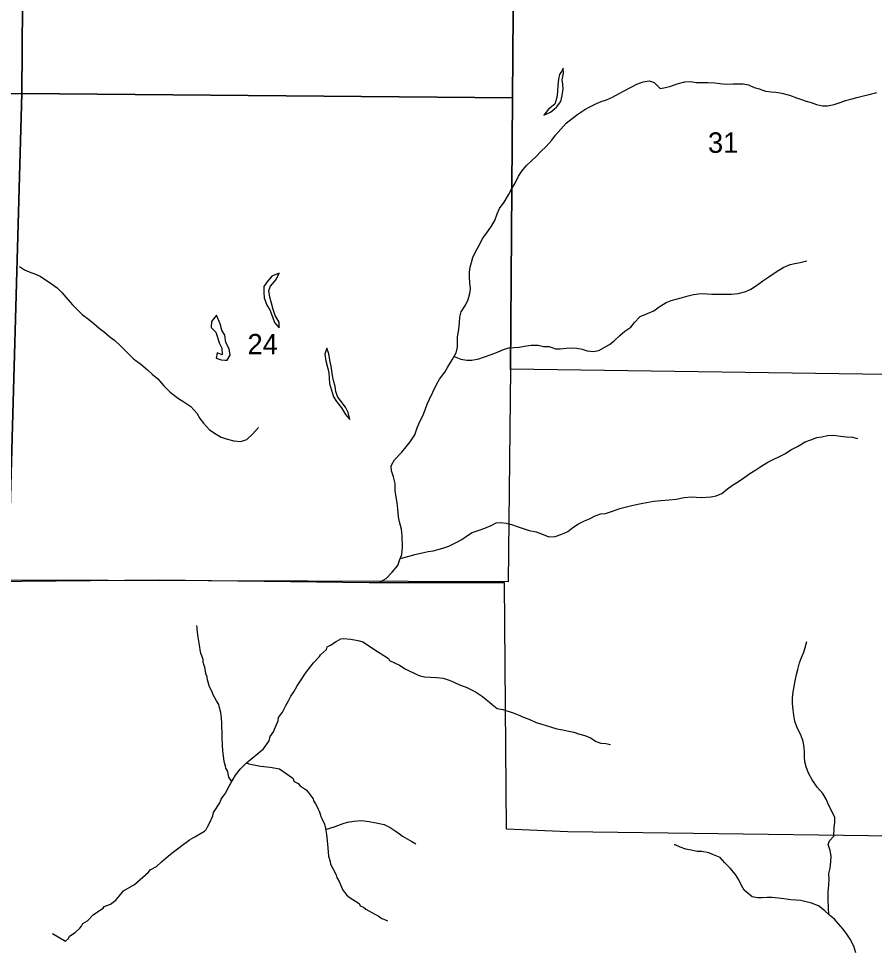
# Model space of a CAD drawing. Extents: x -10 to 158, y 8 to 33.
# Drawn here: x 5.456 to 7.212, y 16.648 to 18.554 of the extents above; entities that cross this region are included whole.
import ezdxf

# ---------------------------------------------------------------- set-up
doc = ezdxf.new("R2010")
doc.units = 0
for name, color, linetype in [('GM_X_Corporation', 7, 'Continuous'), ('GM_X_Minor_Lake', 7, 'Continuous'), ('GM_X_Minor_River', 7, 'Continuous'), ('GM_X_Section_Text', 7, 'Continuous')]:
    doc.layers.add(name, color=color, linetype=linetype)

msp = doc.modelspace()

# ---------------------------------------------------------------- linework, layer by layer
at = {"layer": 'GM_X_Corporation'}
for points in [[(5.4696, 19.3951), (5.4623, 18.3997), (4.4097, 18.3961), (4.4084, 19.4053)], [(6.4758, 19.3913), (6.4726, 18.8258), (6.4692, 18.3911), (5.4623, 18.3997), (5.4696, 19.3951)], [(7.3418, 18.8315), (7.332, 17.8222), (6.4651, 17.8343), (6.4692, 18.3911), (6.4726, 18.8258)], [(4.4097, 18.3961), (5.4623, 18.3997), (5.4343, 17.4017), (4.3969, 17.4191)], [(6.4692, 18.3911), (6.4651, 17.8343), (6.4606, 17.3985), (5.4343, 17.4017), (5.4623, 18.3997)]]:
    msp.add_lwpolyline(points, close=True, dxfattribs=at)
msp.add_lwpolyline([(2.1, 14.1), (8.9, 14.1), (8.9, 16.8499), (8.7964, 16.8517), (8.7214, 16.8529), (7.8171, 16.8692), (6.5825, 16.8858), (6.4571, 16.891), (6.4525, 17.3965), (6.1753, 17.3961), (5.7441, 17.4016), (5.3204, 17.3974)], dxfattribs=at)
at = {"layer": 'GM_X_Minor_Lake'}
for points in [[(6.5334, 18.3552), (6.5469, 18.3618), (6.5597, 18.3718), (6.5687, 18.3833), (6.5715, 18.3959), (6.5729, 18.4092), (6.5724, 18.4187), (6.5715, 18.4282), (6.5736, 18.4415), (6.5734, 18.4521), (6.5697, 18.4453)], [(6.5697, 18.4453), (6.566, 18.4388), (6.5639, 18.4289), (6.5625, 18.4171), (6.5616, 18.4038), (6.5602, 18.3916), (6.5558, 18.3779), (6.5434, 18.3675), (6.5334, 18.3552)], [(5.9905, 18.0311), (5.975, 18.0252), (5.9657, 18.0137), (5.959, 18.0037), (5.9588, 17.9916), (5.9597, 17.9806), (5.9648, 17.9658), (5.9714, 17.956), (5.9769, 17.9417), (5.9805, 17.9303), (5.9901, 17.9191), (5.9902, 17.927)], [(5.9902, 17.927), (5.9903, 17.9308), (5.9822, 17.9444), (5.9782, 17.9565), (5.9746, 17.9697), (5.971, 17.9822), (5.9694, 17.9955), (5.9726, 18.005), (5.9839, 18.0181), (5.9905, 18.0311)], [(5.8615, 17.9451), (5.8518, 17.9321), (5.8505, 17.9199), (5.8604, 17.9105), (5.864, 17.9003), (5.8672, 17.8882), (5.8726, 17.8773), (5.8732, 17.864), (5.8633, 17.8677), (5.8611, 17.857), (5.8711, 17.8533), (5.8786, 17.853)], [(5.8786, 17.853), (5.884, 17.8527), (5.8899, 17.8631), (5.8878, 17.8763), (5.8812, 17.8892), (5.8787, 17.9043), (5.8725, 17.9141), (5.869, 17.9274), (5.8615, 17.9451)], [(6.1356, 17.7311), (6.132, 17.7455), (6.1265, 17.7568), (6.1173, 17.7684), (6.1103, 17.7786), (6.1068, 17.7884), (6.1055, 17.7987), (6.1019, 17.8111), (6.0995, 17.8214), (6.0986, 17.8312), (6.097, 17.8407), (6.0942, 17.8528), (6.0921, 17.8657), (6.0881, 17.8774), (6.0854, 17.8691)], [(6.0854, 17.8691), (6.0841, 17.8652), (6.0862, 17.8512), (6.0906, 17.8361), (6.0922, 17.8266), (6.094, 17.8053), (6.0976, 17.7913), (6.102, 17.7777), (6.1082, 17.7679), (6.1186, 17.7552), (6.1264, 17.7412), (6.1356, 17.7311)]]:
    msp.add_lwpolyline(points, dxfattribs=at)
at = {"layer": 'GM_X_Minor_River'}
for points in [[(6.1974, 17.3982), (6.2097, 17.4051), (6.2224, 17.4182), (6.2336, 17.4316), (6.238, 17.4438), (6.242, 17.4545), (6.2434, 17.4697), (6.2431, 17.4925), (6.2414, 17.5061), (6.2374, 17.5213), (6.2353, 17.5315), (6.234, 17.5471), (6.2323, 17.5607), (6.2303, 17.5721), (6.2286, 17.5857), (6.2284, 17.6001), (6.2252, 17.6138), (6.2208, 17.6262), (6.2203, 17.6361), (6.2274, 17.6487), (6.2419, 17.6645), (6.2509, 17.6749), (6.2595, 17.6856), (6.2688, 17.6998), (6.2739, 17.7143), (6.2794, 17.7269), (6.2854, 17.7387), (6.2897, 17.7513), (6.2942, 17.7624), (6.2986, 17.7727), (6.306, 17.7876), (6.3133, 17.8033), (6.3197, 17.8136), (6.3301, 17.8285), (6.3357, 17.8381), (6.3453, 17.8534), (6.3539, 17.868), (6.3567, 17.8794), (6.3562, 17.8908), (6.3565, 17.9006), (6.3593, 17.9159), (6.3606, 17.9303), (6.3612, 17.9413), (6.3638, 17.952), (6.3727, 17.9658), (6.3782, 17.9776), (6.3815, 17.9894), (6.3829, 17.9989), (6.3819, 18.0115), (6.381, 18.0236), (6.3813, 18.0335), (6.3823, 18.0437), (6.3848, 18.0533), (6.3877, 18.0632), (6.3932, 18.0754), (6.4003, 18.0873), (6.4084, 18.1029), (6.4178, 18.116), (6.4245, 18.1256), (6.433, 18.1397), (6.4381, 18.1527), (6.4429, 18.1641), (6.4522, 18.1772), (6.4611, 18.1921), (6.4671, 18.2039), (6.4745, 18.2158), (6.4815, 18.2303), (6.4886, 18.2403), (6.4983, 18.2522), (6.508, 18.2618), (6.5178, 18.2703), (6.5271, 18.2807), (6.538, 18.2911), (6.5503, 18.3041), (6.5578, 18.3141), (6.5686, 18.3264), (6.5795, 18.3391), (6.5919, 18.3487), (6.6035, 18.3572), (6.6178, 18.3673), (6.628, 18.3727), (6.6416, 18.3794), (6.6514, 18.3833), (6.6619, 18.3868), (6.6744, 18.3923), (6.688, 18.4001), (6.6985, 18.4052), (6.7128, 18.4129), (6.7245, 18.4188), (6.7373, 18.4239), (6.7498, 18.4256), (6.7601, 18.4223), (6.772, 18.4103), (6.783, 18.4119), (6.794, 18.4151), (6.8072, 18.4195), (6.8227, 18.4239), (6.8348, 18.4244), (6.8459, 18.4226), (6.8573, 18.4224), (6.8702, 18.4222)], [(6.8702, 18.4222), (6.8846, 18.4216), (6.8945, 18.4206), (6.9085, 18.4193), (6.9218, 18.4194), (6.9423, 18.4197), (6.9533, 18.4179), (6.9651, 18.4124), (6.9754, 18.4091), (6.9884, 18.4047), (6.9998, 18.403), (7.01, 18.4024), (7.0222, 18.4006), (7.0378, 18.3963), (7.0519, 18.3911), (7.0622, 18.3875), (7.0721, 18.3842), (7.0824, 18.3816), (7.0931, 18.3772), (7.1053, 18.3744), (7.1159, 18.3745), (7.1291, 18.3773), (7.142, 18.3817), (7.1529, 18.3852), (7.1635, 18.388), (7.176, 18.3916), (7.1869, 18.3944), (7.2013, 18.3976), (7.2172, 18.4016)], [(5.4574, 18.0453), (5.4676, 18.038), (5.4775, 18.0339), (5.4901, 18.0295), (5.4996, 18.0255), (5.5127, 18.0161), (5.5222, 18.0102), (5.5345, 18.0012), (5.5445, 17.9919), (5.5564, 17.9772), (5.5664, 17.9663), (5.5864, 17.9469), (5.5991, 17.9368), (5.6098, 17.9282), (5.6213, 17.9188), (5.632, 17.9106), (5.6428, 17.9009), (5.6524, 17.8938), (5.665, 17.8822), (5.6743, 17.8724), (5.6916, 17.8559), (5.7065, 17.8444), (5.7199, 17.8332), (5.7295, 17.8245), (5.7414, 17.8148), (5.7538, 17.8006), (5.7668, 17.7871), (5.7837, 17.774), (5.7948, 17.7673), (5.809, 17.7576), (5.8213, 17.7445), (5.8279, 17.7335), (5.8352, 17.7238), (5.8471, 17.7103), (5.8613, 17.7009), (5.8716, 17.695), (5.8815, 17.6913), (5.8975, 17.6874), (5.9116, 17.686), (5.9237, 17.69), (5.9364, 17.7015), (5.948, 17.715)], [(6.3493, 17.8602), (6.3631, 17.8552), (6.3757, 17.853), (6.3859, 17.8528), (6.4003, 17.8553), (6.412, 17.8596), (6.4256, 17.8643), (6.44, 17.8702), (6.4509, 17.8745), (6.4615, 17.8781), (6.4721, 17.8786), (6.4827, 17.8795), (6.494, 17.8819), (6.5077, 17.884), (6.5221, 17.8834), (6.5331, 17.8809), (6.5445, 17.8807), (6.5575, 17.8759), (6.5673, 17.8764), (6.5791, 17.8773), (6.5909, 17.8779), (6.6011, 17.8772), (6.6121, 17.8755), (6.6224, 17.8722), (6.635, 17.8705), (6.6463, 17.8729), (6.6682, 17.8853), (6.6779, 17.8923), (6.6895, 17.9034), (6.7, 17.9123), (6.7121, 17.9204), (6.7195, 17.9304), (6.7311, 17.9427), (6.7462, 17.9486), (6.7594, 17.9541), (6.77, 17.9626), (6.7846, 17.9715), (6.7952, 17.9751), (6.805, 17.9778), (6.8156, 17.981), (6.83, 17.985), (6.841, 17.9878), (6.8565, 17.9895), (6.8686, 17.9889), (6.8785, 17.9883), (6.8979, 17.9882), (6.9081, 17.9883), (6.9184, 17.988), (6.9327, 17.9894), (6.9479, 17.9937), (6.9584, 17.9984), (6.9697, 18.0058), (6.9829, 18.0155), (6.9953, 18.024), (7.0103, 18.034), (7.0246, 18.043), (7.039, 18.0492), (7.0488, 18.0512), (7.0594, 18.0529), (7.073, 18.0565)], [(6.2388, 17.4458), (6.2573, 17.4509), (6.269, 17.4545), (6.2837, 17.4577), (6.2962, 17.4602), (6.3061, 17.4618), (6.3167, 17.4646), (6.3284, 17.4678), (6.3386, 17.4717), (6.3537, 17.4787), (6.365, 17.485), (6.3766, 17.4931), (6.3868, 17.4993), (6.4011, 17.504), (6.4128, 17.508), (6.4253, 17.5138), (6.4355, 17.5193), (6.4449, 17.5202), (6.4563, 17.5184), (6.467, 17.5159), (6.4788, 17.5115), (6.491, 17.5075), (6.5036, 17.5038), (6.518, 17.5006), (6.5287, 17.4966), (6.5436, 17.4907), (6.5569, 17.4912), (6.5704, 17.496), (6.5825, 17.5018), (6.593, 17.5099), (6.6047, 17.5169), (6.6168, 17.5232), (6.6273, 17.5275), (6.639, 17.5337), (6.6503, 17.5376), (6.6598, 17.5385), (6.6745, 17.5429), (6.6897, 17.5484), (6.7139, 17.5548), (6.7297, 17.558), (6.7441, 17.5613), (6.7596, 17.5637), (6.7737, 17.5651), (6.7907, 17.5664), (6.8051, 17.5681), (6.8218, 17.571), (6.8358, 17.5723), (6.846, 17.5721), (6.857, 17.5715), (6.8771, 17.5725), (6.8874, 17.5745), (6.8991, 17.5792), (6.9107, 17.5889), (6.9208, 17.5962), (6.9333, 17.6043), (6.9438, 17.6117), (6.9566, 17.6206), (6.9686, 17.628), (6.9788, 17.6346), (6.9931, 17.6435), (7.0055, 17.6501), (7.0157, 17.6544), (7.0296, 17.6614), (7.0405, 17.6691), (7.0541, 17.6758), (7.0699, 17.6851), (7.0816, 17.6898), (7.0937, 17.6945), (7.1039, 17.6958), (7.1156, 17.6986), (7.1282, 17.6988), (7.1426, 17.6971), (7.1544, 17.6957), (7.1673, 17.6947), (7.1776, 17.6922)], [(5.8934, 16.9889), (5.8872, 16.9977), (5.8856, 17.0045), (5.8848, 17.0094), (5.8812, 17.0158), (5.8804, 17.0203), (5.8776, 17.0301), (5.8749, 17.0524), (5.8744, 17.0627), (5.8733, 17.0801), (5.8724, 17.1092), (5.8719, 17.1187), (5.8705, 17.1304), (5.8673, 17.1429), (5.8665, 17.147), (5.8618, 17.1541), (5.854, 17.1676), (5.8528, 17.1729), (5.8473, 17.1831), (5.8432, 17.1974), (5.8424, 17.2027), (5.8396, 17.2106), (5.8375, 17.2231), (5.8367, 17.2268), (5.8347, 17.2332), (5.8342, 17.2389), (5.8294, 17.2521), (5.8282, 17.2589), (5.8273, 17.2646), (5.8269, 17.2687), (5.8243, 17.2846), (5.8238, 17.2895), (5.8226, 17.2955), (5.8221, 17.3008), (5.8221, 17.3046), (5.8216, 17.3084)], [(5.9244, 17.0266), (5.9235, 17.0268), (5.9582, 17.0555), (5.97, 17.0723), (5.9721, 17.0811), (5.9788, 17.0903), (5.9806, 17.096), (5.9883, 17.1132), (5.9893, 17.1197), (5.9974, 17.1308), (6.004, 17.1446), (6.0095, 17.1545), (6.0146, 17.1641), (6.0202, 17.1729), (6.0275, 17.1852), (6.0353, 17.1975), (6.0445, 17.2109), (6.0512, 17.2197), (6.0608, 17.2324), (6.0731, 17.2451), (6.0749, 17.2486), (6.0872, 17.2594), (6.0886, 17.2651), (6.0958, 17.2687), (6.1074, 17.2761), (6.1123, 17.2788), (6.1168, 17.2812), (6.1217, 17.282), (6.1372, 17.2808), (6.1482, 17.2787), (6.1555, 17.2773), (6.1619, 17.2752), (6.1696, 17.2704), (6.1746, 17.2667), (6.1922, 17.2552), (6.2052, 17.2471), (6.2148, 17.2413), (6.2171, 17.2371), (6.237, 17.2276), (6.2492, 17.2199), (6.2588, 17.2151), (6.2661, 17.2115), (6.2741, 17.2075), (6.2798, 17.2053), (6.2885, 17.2036), (6.3011, 17.2026), (6.3132, 17.2021), (6.3269, 17.2005), (6.3375, 17.1976), (6.3448, 17.1943), (6.3501, 17.1918), (6.3577, 17.1885), (6.3657, 17.1852), (6.3741, 17.182), (6.3837, 17.1776), (6.3932, 17.1729), (6.4074, 17.1629), (6.4151, 17.157), (6.422, 17.1514), (6.4278, 17.1466), (6.4381, 17.1384), (6.445, 17.1371), (6.4495, 17.1361)], [(7.1284, 16.8769), (7.1292, 16.8941), (7.131, 16.9048), (7.1305, 16.915), (7.1239, 16.929), (7.1184, 16.9392), (7.1129, 16.9528), (7.1063, 16.9641), (7.0948, 16.9769), (7.0843, 16.9923), (7.0766, 17.0059), (7.0718, 17.0191), (7.0694, 17.0289), (7.0685, 17.0388), (7.0688, 17.0483), (7.0675, 17.0589), (7.0658, 17.0707), (7.0611, 17.0843), (7.0537, 17.0986), (7.0486, 17.1126), (7.0469, 17.1251), (7.0449, 17.1357), (7.0436, 17.149), (7.0438, 17.1604), (7.0455, 17.1729), (7.0473, 17.1836), (7.0501, 17.1988), (7.0523, 17.2083), (7.0548, 17.2182), (7.0584, 17.2319), (7.0624, 17.2434), (7.0669, 17.2541), (7.0698, 17.2636), (7.0734, 17.2762)], [(6.4495, 17.1361), (6.4709, 17.1294), (6.4808, 17.1257), (6.4919, 17.1209), (6.506, 17.1154), (6.5175, 17.1095), (6.527, 17.1073), (6.5365, 17.1041), (6.5491, 17.1004), (6.5605, 17.0971), (6.5723, 17.095), (6.5849, 17.0921), (6.5951, 17.0896), (6.605, 17.0867), (6.618, 17.0831), (6.6291, 17.0783), (6.6409, 17.0709), (6.6504, 17.0672), (6.6607, 17.0666), (6.6706, 17.0644)], [(5.525, 16.6767), (5.5522, 16.6612), (5.5578, 16.6669), (5.56, 16.6715), (5.572, 16.6789), (5.5813, 16.6882), (5.5846, 16.6917), (5.5876, 16.6974), (5.5973, 16.7033), (5.6088, 16.7152), (5.6137, 16.7187), (5.629, 16.7292), (5.6313, 16.7327), (5.6441, 16.7375), (5.6553, 16.7456), (5.6623, 16.7537), (5.6712, 16.7645), (5.6937, 16.7778), (5.7221, 16.8026), (5.7254, 16.8079), (5.7385, 16.8146), (5.749, 16.8239), (5.7583, 16.832), (5.7669, 16.839), (5.7762, 16.8464), (5.7845, 16.853), (5.7931, 16.8596), (5.8002, 16.8646), (5.8061, 16.8689), (5.811, 16.8716), (5.8174, 16.8755), (5.8286, 16.8822), (5.8373, 16.8869), (5.8406, 16.89), (5.8432, 16.8957), (5.8479, 16.9049), (5.8541, 16.9183), (5.8555, 16.9251), (5.8688, 16.9447), (5.8714, 16.9523), (5.8751, 16.9573), (5.881, 16.9654), (5.8857, 16.9757), (5.8912, 16.9853), (5.896, 16.9933), (5.9008, 17.0017), (5.9112, 17.0144), (5.919, 17.0229), (5.9235, 17.0268), (5.928, 17.0253), (5.9421, 17.0222), (5.9524, 17.0201), (5.9721, 17.0182), (5.9911, 17.0144), (6.0187, 16.9955), (6.0215, 16.9888), (6.0291, 16.9844), (6.0337, 16.9799), (6.046, 16.9718), (6.0499, 16.9669), (6.06, 16.9531), (6.0608, 16.9493), (6.0651, 16.9429), (6.0682, 16.9365), (6.0706, 16.932), (6.0733, 16.9264), (6.0761, 16.917), (6.0777, 16.9132), (6.0832, 16.9012), (6.0853, 16.8921), (6.0861, 16.8884), (6.0874, 16.88), (6.0887, 16.8668), (6.0901, 16.8524), (6.0915, 16.8358), (6.0948, 16.8245), (6.0956, 16.8192), (6.1007, 16.8102), (6.1074, 16.7974), (6.1086, 16.7921), (6.1137, 16.7835), (6.1176, 16.7741), (6.1196, 16.7696), (6.1208, 16.7662), (6.1243, 16.7617), (6.1285, 16.7565), (6.1343, 16.7513), (6.1546, 16.7388), (6.1566, 16.7339), (6.1634, 16.731), (6.168, 16.7269), (6.1868, 16.7166), (6.1937, 16.7129), (6.2009, 16.7078), (6.2051, 16.7063), (6.2128, 16.7031)], [(6.0857, 16.8901), (6.1053, 16.8963), (6.1214, 16.9023), (6.1305, 16.9055), (6.1433, 16.9076), (6.1596, 16.9086), (6.1751, 16.907), (6.1896, 16.9043), (6.2059, 16.9004), (6.2185, 16.8945), (6.2285, 16.8875), (6.2373, 16.8812), (6.2438, 16.8764), (6.2626, 16.8658), (6.271, 16.861)], [(7.1186, 16.716), (7.118, 16.7299), (7.1172, 16.7475), (7.1174, 16.7623), (7.1184, 16.7763), (7.1189, 16.7885), (7.1186, 16.7999), (7.121, 16.8112), (7.1227, 16.8237), (7.1232, 16.8358), (7.1214, 16.8473), (7.117, 16.8593), (7.1195, 16.8674), (7.1284, 16.8769)], [(7.0406, 16.7458), (7.0259, 16.748), (7.0149, 16.7492), (7.0016, 16.7505), (6.9921, 16.7506), (6.9818, 16.7499), (6.9719, 16.7499), (6.9614, 16.7519), (6.9444, 16.7659), (6.9395, 16.7757), (6.9339, 16.7873), (6.9268, 16.7983), (6.9159, 16.8109), (6.9053, 16.8216), (6.8952, 16.8327), (6.8817, 16.8386), (6.872, 16.8425), (6.8576, 16.8454), (6.8481, 16.8454), (6.8361, 16.8482), (6.8247, 16.8502), (6.8135, 16.8541), (6.8034, 16.8591), (6.8008, 16.8589)], [(7.1741, 16.6373), (7.1694, 16.6509), (7.162, 16.6656), (7.1552, 16.6754), (7.1477, 16.6857), (7.1383, 16.6971), (7.1303, 16.7066), (7.12, 16.7146), (7.1105, 16.7238), (7.0972, 16.7335), (7.0826, 16.7394), (7.0721, 16.7422), (7.0607, 16.7446), (7.0505, 16.7454), (7.0406, 16.7458)]]:
    msp.add_lwpolyline(points, dxfattribs=at)

# ---------------------------------------------------------------- texts
at = {"layer": 'GM_X_Section_Text'}
for s, p in [('31', (6.8704, 18.2782)), ('24', (5.9254, 17.8648))]:
    msp.add_text(s, height=0.04186, rotation=0, dxfattribs=at).set_placement(p)

doc.saveas('drawing.dxf')
